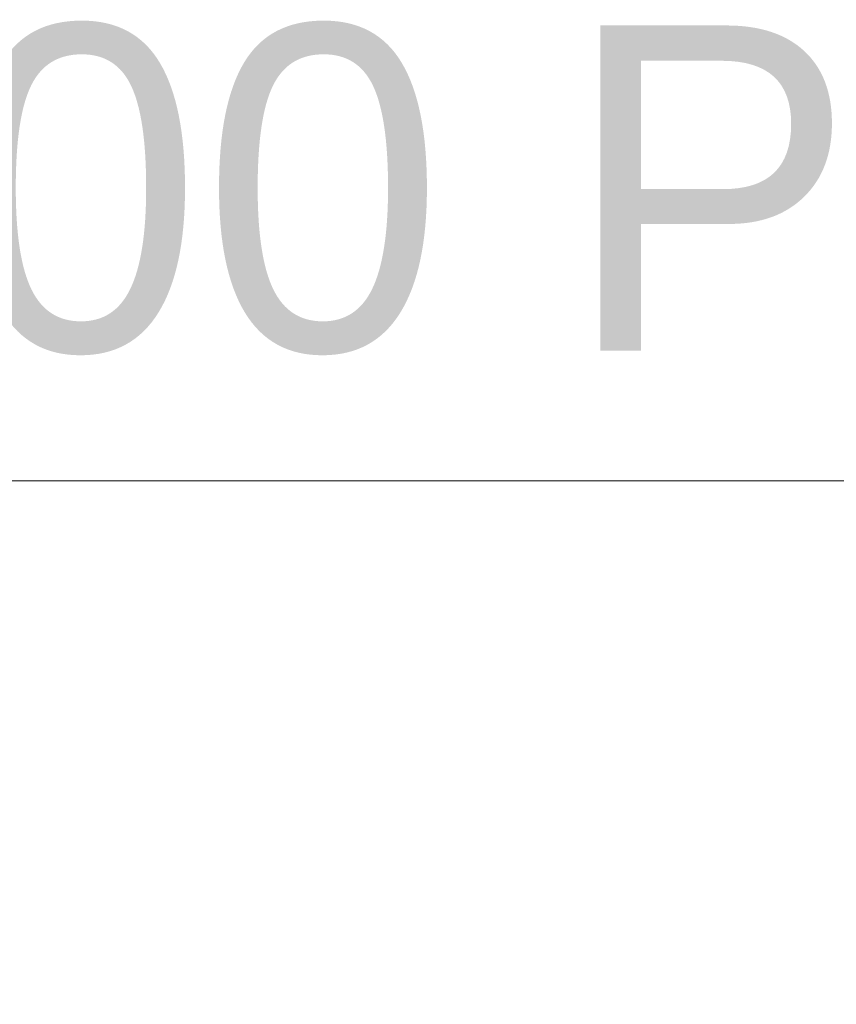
# Model space of a CAD drawing. Header units: millimetres. Extents: x -2233 to 65662, y -50530 to 6847.
# Tile 529 of 656: x 25918 to 26545, y -17482 to -16726. Entities that reach past the tile are written whole.
import ezdxf

# ---------------------------------------------------------------- set-up
doc = ezdxf.new("R2010")
doc.units = ezdxf.units.MM
doc.layers.add('COTAS_P', color=1, linetype='Continuous', lineweight=0)
doc.dimstyles.new('R19_100', dxfattribs={"dimtxt": 250, "dimasz": 150, "dimexe": 150, "dimexo": 80, "dimgap": 100, "dimtad": 1, "dimtih": 1, "dimtoh": 1, "dimdsep": 46, "dimcen": 0.09, "dimadec": 0, "dimazin": 0, "dimtfac": 1, "dimtdec": 4, "dimtofl": 0, "dimtmove": 0, "dimatfit": 3, "dimfxl": 1, "dimtolj": 1, "dimtzin": 0, "dimarcsym": 0})

# ---------------------------------------------------------------- blocks, each defined once
blk = doc.blocks.new('DIM_R32_27')
at = {"layer": 'COTAS_P'}
for p, q in [((24250.07, -17080), (24400.07, -17035)), ((26750.07, -17080), (26600.07, -17035)), ((24250.07, -17980), (24250.07, -17080)), ((24250.07, -17080), (26750.07, -17080)), ((24250.07, -17080), (24400.07, -17125)), ((26750.07, -17080), (26600.07, -17125)), ((26750.07, -17980), (26750.07, -17080))]:
    blk.add_line(p, q, dxfattribs=at)
blk.add_text('2500 P', height=250, dxfattribs=at).set_placement((25500.07, -16980))

msp = doc.modelspace()

# ---------------------------------------------------------------- dimensions: what is measured, and where the dimension line sits
at = {"layer": 'COTAS_P'}
dim = msp.add_aligned_dim(p1=(24250.067, -17980), p2=(26750.067, -17980), distance=900, text='<> P', dimstyle='R19_100', dxfattribs=at)
dim.commit()
dim.dimension.update_dxf_attribs({"geometry": 'DIM_R32_27', "text_midpoint": (25500.067, -17080)})

doc.saveas('drawing.dxf')
